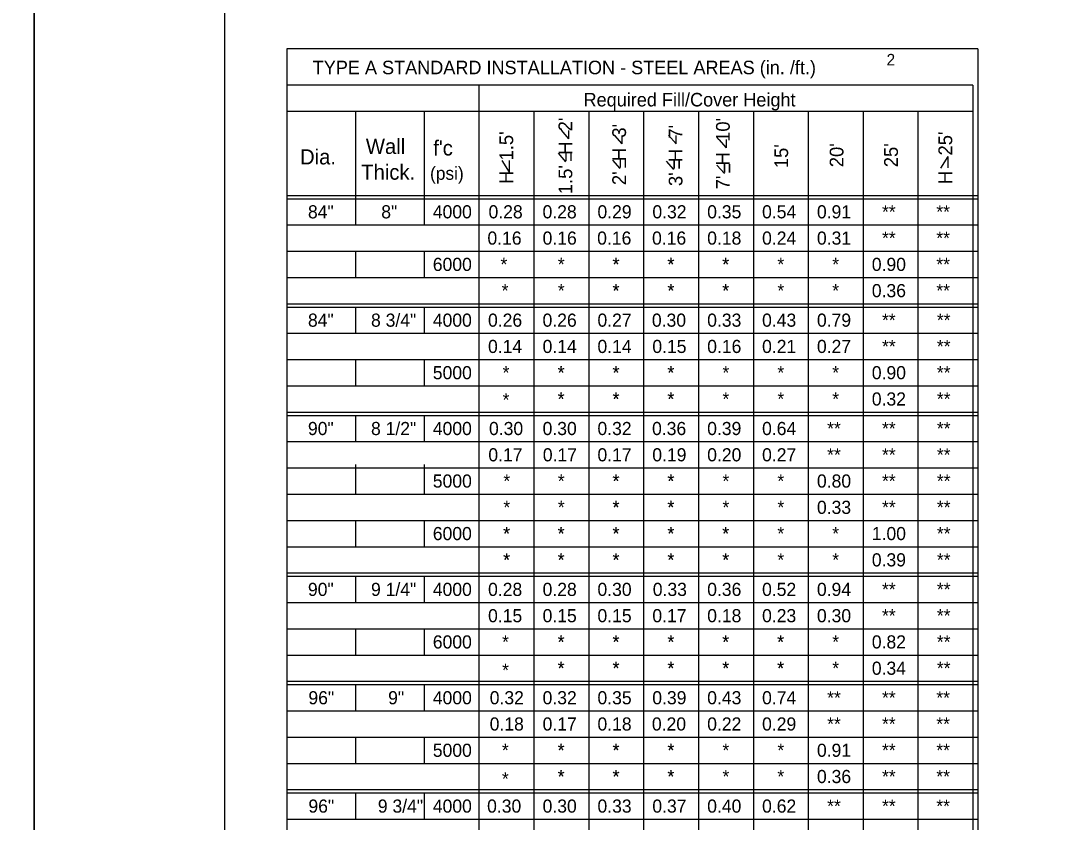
# Model space of a CAD drawing. Extents: x -22562 to -18409, y 3991 to 7171.
# Drawn here: x -20387.7 to -20171.7, y 5937.3 to 6105.3 of the extents above; entities that cross this region are included whole.
import ezdxf

# ---------------------------------------------------------------- set-up
doc = ezdxf.new("R2010")
doc.units = 0
for name, color, linetype in [('1', 7, 'Continuous'), ('2', 7, 'Continuous'), ('3', 7, 'Continuous'), ('4', 7, 'Continuous'), ('PLT-BNDY', 7, 'Continuous')]:
    doc.layers.add(name, color=color, linetype=linetype)

msp = doc.modelspace()

# ---------------------------------------------------------------- linework, layer by layer
at = {"layer": '1'}
for p, q in [((-20272.68, 6080.55), (-20274.24, 6082.32)), ((-20272.68, 6080.55), (-20272.68, 6082.3)), ((-20261.49, 6079.45), (-20263.06, 6081.22)), ((-20261.49, 6079.45), (-20261.49, 6081.21)), ((-20250.2, 6079.51), (-20251.77, 6081.27)), ((-20250.2, 6079.51), (-20250.2, 6081.26)), ((-20239.63, 6078.62), (-20241.19, 6080.38)), ((-20239.63, 6078.62), (-20239.63, 6080.37)), ((-20273.33, 6075.74), (-20274.89, 6077.51)), ((-20193.2, 6076.83), (-20194.77, 6074.41)), ((-20193.2, 6076.83), (-20193.2, 6074.43)), ((-20285.16, 6073.55), (-20286.72, 6075.97)), ((-20285.16, 6073.55), (-20285.16, 6075.96)), ((-20261.95, 6074.31), (-20263.51, 6076.08)), ((-20250.66, 6074.09), (-20252.22, 6075.86)), ((-20240.08, 6073.26), (-20241.65, 6075.02))]:
    msp.add_line(p, q, dxfattribs=at)
at = {"layer": '2'}
for p, q in [((-20344.85, 5788.37), (-20344.85, 6352.37)), ((-20331.85, 6099.37), (-20331.85, 5853.98)), ((-20186.92, 6099.37), (-20331.85, 6099.37)), ((-20186.92, 6099.37), (-20186.92, 5853.98)), ((-20187.96, 6091.8), (-20331.85, 6091.8)), ((-20291.56, 6091.8), (-20291.56, 5853.98)), ((-20187.96, 6091.8), (-20187.96, 5853.98)), ((-20187.96, 6086.29), (-20331.85, 6086.29)), ((-20317.46, 6086.29), (-20317.46, 6062.48)), ((-20303.07, 6086.29), (-20303.07, 6062.48)), ((-20280.05, 6086.29), (-20280.05, 5853.98)), ((-20268.53, 6086.29), (-20268.53, 5853.98)), ((-20257.03, 6086.29), (-20257.03, 5853.98)), ((-20245.51, 6086.29), (-20245.51, 5853.98)), ((-20234, 6086.29), (-20234, 5853.98)), ((-20222.49, 6086.29), (-20222.49, 5853.98)), ((-20210.98, 6086.29), (-20210.98, 5853.98)), ((-20199.47, 6086.29), (-20199.47, 5853.98)), ((-20331.85, 6068.67), (-20186.92, 6068.67)), ((-20331.85, 6067.98), (-20186.92, 6067.98)), ((-20331.85, 6062.48), (-20186.92, 6062.48)), ((-20331.85, 6056.98), (-20186.92, 6056.98)), ((-20317.46, 6056.98), (-20317.46, 6051.47)), ((-20303.07, 6056.98), (-20303.07, 6051.47)), ((-20331.85, 6051.47), (-20186.92, 6051.47)), ((-20331.85, 6045.96), (-20186.92, 6045.96)), ((-20331.85, 6045.96), (-20186.92, 6045.96)), ((-20331.85, 6045.28), (-20186.92, 6045.28)), ((-20317.46, 6045.28), (-20317.46, 6039.77)), ((-20303.07, 6045.28), (-20303.07, 6039.77)), ((-20331.85, 6039.77), (-20186.92, 6039.77)), ((-20331.85, 6034.27), (-20186.92, 6034.27)), ((-20317.46, 6034.27), (-20317.46, 6028.76)), ((-20303.07, 6034.27), (-20303.07, 6028.76)), ((-20331.85, 6028.76), (-20186.92, 6028.76)), ((-20331.85, 6023.26), (-20186.92, 6023.26)), ((-20331.85, 6023.26), (-20186.92, 6023.26)), ((-20331.85, 6022.57), (-20186.92, 6022.57)), ((-20317.46, 6022.57), (-20317.46, 6017.07)), ((-20303.07, 6022.57), (-20303.07, 6017.07)), ((-20331.85, 6017.07), (-20186.92, 6017.07)), ((-20317.46, 6012.25), (-20317.46, 6006.05)), ((-20303.07, 6012.25), (-20303.07, 6006.05)), ((-20331.85, 6011.56), (-20186.92, 6011.56)), ((-20331.85, 6006.05), (-20186.92, 6006.05)), ((-20331.85, 6000.55), (-20186.92, 6000.55)), ((-20317.46, 6000.55), (-20317.46, 5995.04)), ((-20303.07, 6000.55), (-20303.07, 5995.04)), ((-20331.85, 5995.04), (-20186.92, 5995.04)), ((-20331.85, 5989.54), (-20186.92, 5989.54)), ((-20331.85, 5989.54), (-20186.92, 5989.54)), ((-20331.85, 5988.85), (-20186.92, 5988.85)), ((-20317.46, 5988.85), (-20317.46, 5983.35)), ((-20303.07, 5988.85), (-20303.07, 5983.35)), ((-20331.85, 5983.35), (-20186.92, 5983.35)), ((-20331.85, 5977.84), (-20186.92, 5977.84)), ((-20317.46, 5977.84), (-20317.46, 5972.33)), ((-20303.07, 5977.84), (-20303.07, 5972.33)), ((-20331.85, 5972.33), (-20186.92, 5972.33)), ((-20331.85, 5966.83), (-20186.92, 5966.83)), ((-20331.85, 5966.83), (-20186.92, 5966.83)), ((-20331.85, 5966.14), (-20186.92, 5966.14)), ((-20317.46, 5966.14), (-20317.46, 5960.64)), ((-20303.07, 5966.14), (-20303.07, 5960.64)), ((-20331.85, 5960.64), (-20186.92, 5960.64)), ((-20331.85, 5955.13), (-20186.92, 5955.13)), ((-20317.46, 5955.13), (-20317.46, 5949.63)), ((-20303.07, 5955.13), (-20303.07, 5949.63)), ((-20331.85, 5949.63), (-20186.92, 5949.63)), ((-20331.85, 5944.12), (-20186.92, 5944.12)), ((-20331.85, 5944.12), (-20186.92, 5944.12)), ((-20331.85, 5943.43), (-20186.92, 5943.43)), ((-20317.46, 5943.43), (-20317.46, 5937.93)), ((-20303.07, 5943.43), (-20303.07, 5937.93)), ((-20331.85, 5937.93), (-20186.92, 5937.93))]:
    msp.add_line(p, q, dxfattribs=at)
at = {"layer": 'PLT-BNDY'}
for points in [[(-21225.85, 6367.37), (-20384.85, 6367.37), (-20384.85, 5773.37), (-21225.85, 5773.37)], [(-20384.85, 6367.37), (-19543.85, 6367.37), (-19543.85, 5773.37), (-20384.85, 5773.37)]]:
    msp.add_lwpolyline(points, close=True, dxfattribs=at)

# ---------------------------------------------------------------- texts
at = {"layer": '1'}
for s, height, p in [("f'c", 3.172, (-20301.15, 6077.03)), ('Thick.', 3.172, (-20316.25, 6071.96)), ('(psi)', 2.719, (-20301.82, 6071.94)), ('84"', 2.751, (-20327.43, 6063.86)), ('84"', 2.751, (-20327.43, 6041.15)), ('90"', 2.751, (-20327.43, 6018.44)), ('90"', 2.751, (-20327.43, 5984.72)), ('96"', 2.751, (-20327.33, 5962.01)), ('96"', 2.751, (-20327.33, 5939.3))]:
    msp.add_text(s, height=height, dxfattribs=at).set_placement(p)
for s, height, p in [("15'", 2.883, (-20226.71, 6074.38)), ("20'", 2.883, (-20215.1, 6074.58)), ("25'", 2.883, (-20203.68, 6074.58)), ('=', 2.88, (-20271.38, 6075.71)), ('=', 2.88, (-20260, 6074.28)), ('=', 2.88, (-20248.71, 6074.07)), ('=', 2.88, (-20238.14, 6073.23))]:
    msp.add_text(s, height=height, rotation=90, dxfattribs=at).set_placement(p)
at = {"layer": '2'}
for s, height, p in [('2', 2.42, (-20206.06, 6095.91)), ('TYPE A STANDARD INSTALLATION - STEEL AREAS (in. /ft.)', 2.8357, (-20326.43, 6094.07)), ('Required Fill/Cover Height', 2.8357, (-20269.62, 6087.32))]:
    msp.add_text(s, height=height, dxfattribs=at).set_placement(p)
at = {"layer": '3'}
for s, height, p in [('0.28', 2.753, (-20289.55, 6063.86)), ('0.28', 2.753, (-20278.22, 6063.86)), ('0.29', 2.753, (-20266.7, 6063.86)), ('0.32', 2.753, (-20255.18, 6063.86)), ('0.35', 2.753, (-20243.68, 6063.86)), ('0.54', 2.753, (-20232.17, 6063.86)), ('0.91', 2.753, (-20220.66, 6063.86)), ('**', 2.753, (-20207.01, 6063.86)), ('**', 2.751, (-20195.62, 6063.86)), ('0.16', 2.753, (-20289.78, 6058.35)), ('0.16', 2.753, (-20278.21, 6058.35)), ('0.16', 2.753, (-20266.76, 6058.35)), ('0.16', 2.753, (-20255.25, 6058.35)), ('0.18', 2.753, (-20243.68, 6058.35)), ('0.24', 2.753, (-20232.17, 6058.35)), ('0.31', 2.753, (-20220.66, 6058.35)), ('**', 2.753, (-20207.01, 6058.35)), ('**', 2.751, (-20195.62, 6058.35)), ('*', 2.75, (-20287.04, 6052.84)), ('*', 2.75, (-20275.01, 6052.84)), ('*', 2.75, (-20263.56, 6052.84)), ('*', 2.75, (-20263.49, 6052.84)), ('*', 2.75, (-20252.05, 6052.84)), ('*', 2.75, (-20251.98, 6052.84)), ('*', 2.75, (-20240.54, 6052.84)), ('*', 2.75, (-20240.48, 6052.84)), ('*', 2.75, (-20240.48, 6052.84)), ('*', 2.75, (-20228.96, 6052.84)), ('*', 2.75, (-20217.45, 6052.84)), ('0.90', 2.753, (-20209.15, 6052.84)), ('**', 2.751, (-20195.62, 6052.84)), ('*', 2.75, (-20286.8, 6047.34)), ('*', 2.75, (-20275.01, 6047.34)), ('*', 2.75, (-20263.56, 6047.34)), ('*', 2.75, (-20263.49, 6047.34)), ('*', 2.75, (-20252.05, 6047.34)), ('*', 2.75, (-20251.98, 6047.34)), ('*', 2.75, (-20240.54, 6047.34)), ('*', 2.75, (-20240.48, 6047.34)), ('*', 2.75, (-20240.48, 6047.34)), ('*', 2.75, (-20228.96, 6047.34)), ('*', 2.75, (-20217.45, 6047.34)), ('0.36', 2.753, (-20209.15, 6047.34)), ('**', 2.751, (-20195.62, 6047.34)), ('0.26', 2.753, (-20289.66, 6041.15)), ('0.26', 2.753, (-20278.22, 6041.15)), ('0.27', 2.753, (-20266.7, 6041.15)), ('0.30', 2.753, (-20255.28, 6041.15)), ('0.33', 2.753, (-20243.68, 6041.15)), ('0.43', 2.753, (-20232.17, 6041.15)), ('0.79', 2.753, (-20220.66, 6041.15)), ('**', 2.753, (-20207.01, 6041.15)), ('**', 2.753, (-20195.5, 6041.15)), ('0.14', 2.753, (-20289.66, 6035.64)), ('0.14', 2.753, (-20278.21, 6035.64)), ('0.14', 2.753, (-20266.7, 6035.64)), ('0.15', 2.753, (-20255.19, 6035.64)), ('0.16', 2.753, (-20243.68, 6035.64)), ('0.21', 2.753, (-20232.17, 6035.64)), ('0.27', 2.753, (-20220.66, 6035.64)), ('**', 2.753, (-20207.01, 6035.64)), ('**', 2.753, (-20195.5, 6035.64)), ('*', 2.75, (-20286.6, 6030.14)), ('*', 2.75, (-20275.07, 6030.14)), ('*', 2.75, (-20275.01, 6030.14)), ('*', 2.75, (-20275.01, 6030.14)), ('*', 2.75, (-20275.01, 6030.14)), ('*', 2.75, (-20263.56, 6030.14)), ('*', 2.75, (-20263.49, 6030.14)), ('*', 2.75, (-20252.05, 6030.14)), ('*', 2.75, (-20251.98, 6030.14)), ('*', 2.75, (-20240.48, 6030.14)), ('*', 2.75, (-20228.96, 6030.14)), ('*', 2.75, (-20217.45, 6030.14)), ('0.90', 2.753, (-20209.15, 6030.14)), ('**', 2.753, (-20195.5, 6030.14)), ('*', 2.75, (-20286.6, 6024.46)), ('*', 2.75, (-20275.07, 6024.63)), ('*', 2.75, (-20275.01, 6024.63)), ('*', 2.75, (-20275.01, 6024.63)), ('*', 2.75, (-20275.01, 6024.63)), ('*', 2.75, (-20263.56, 6024.63)), ('*', 2.75, (-20263.49, 6024.63)), ('*', 2.75, (-20252.05, 6024.63)), ('*', 2.75, (-20251.98, 6024.63)), ('*', 2.75, (-20240.48, 6024.63)), ('*', 2.75, (-20228.96, 6024.63)), ('*', 2.75, (-20217.45, 6024.63)), ('0.32', 2.753, (-20209.15, 6024.63)), ('**', 2.753, (-20195.5, 6024.63)), ('0.30', 2.753, (-20289.45, 6018.44)), ('0.30', 2.753, (-20278.21, 6018.44)), ('0.32', 2.753, (-20266.7, 6018.44)), ('0.36', 2.753, (-20255.25, 6018.44)), ('0.39', 2.753, (-20243.68, 6018.44)), ('0.64', 2.753, (-20232.17, 6018.44)), ('**', 2.753, (-20218.52, 6018.44)), ('**', 2.753, (-20207.01, 6018.44)), ('**', 2.753, (-20195.5, 6018.44)), ('0.17', 2.753, (-20289.59, 6012.93)), ('0.17', 2.753, (-20278.16, 6012.93)), ('0.17', 2.753, (-20266.7, 6012.93)), ('0.19', 2.753, (-20255.2, 6012.93)), ('0.20', 2.753, (-20243.68, 6012.93)), ('0.27', 2.753, (-20232.17, 6012.93)), ('**', 2.753, (-20218.52, 6012.93)), ('**', 2.753, (-20207.01, 6012.93)), ('**', 2.753, (-20195.5, 6012.93)), ('*', 2.75, (-20286.44, 6007.43)), ('*', 2.75, (-20275.01, 6007.43)), ('*', 2.75, (-20263.56, 6007.43)), ('*', 2.75, (-20263.49, 6007.43)), ('*', 2.75, (-20252.05, 6007.43)), ('*', 2.75, (-20251.98, 6007.43)), ('*', 2.75, (-20240.48, 6007.43)), ('*', 2.75, (-20228.96, 6007.43)), ('0.80', 2.753, (-20220.66, 6007.43)), ('**', 2.753, (-20207.01, 6007.43)), ('**', 2.753, (-20195.5, 6007.43)), ('*', 2.75, (-20286.44, 6001.92)), ('*', 2.75, (-20275.01, 6001.92)), ('*', 2.75, (-20263.56, 6001.92)), ('*', 2.75, (-20263.49, 6001.92)), ('*', 2.75, (-20252.05, 6001.92)), ('*', 2.75, (-20251.98, 6001.92)), ('*', 2.75, (-20240.48, 6001.92)), ('*', 2.75, (-20228.96, 6001.92)), ('0.33', 2.753, (-20220.66, 6001.92)), ('**', 2.753, (-20207.01, 6001.92)), ('**', 2.753, (-20195.5, 6001.92)), ('*', 2.75, (-20286.51, 5996.42)), ('*', 2.75, (-20286.44, 5996.42)), ('*', 2.75, (-20275.07, 5996.42)), ('*', 2.75, (-20275.01, 5996.42)), ('*', 2.75, (-20263.56, 5996.42)), ('*', 2.75, (-20263.49, 5996.42)), ('*', 2.75, (-20252.05, 5996.42)), ('*', 2.75, (-20251.98, 5996.42)), ('*', 2.75, (-20240.54, 5996.42)), ('*', 2.75, (-20240.48, 5996.42)), ('*', 2.75, (-20228.96, 5996.42)), ('*', 2.75, (-20217.45, 5996.42)), ('1.00', 2.753, (-20209.15, 5996.42)), ('**', 2.753, (-20195.5, 5996.42)), ('*', 2.75, (-20286.51, 5990.91)), ('*', 2.75, (-20286.44, 5990.91)), ('*', 2.75, (-20275.07, 5990.91)), ('*', 2.75, (-20275.01, 5990.91)), ('*', 2.75, (-20263.56, 5990.91)), ('*', 2.75, (-20263.49, 5990.91)), ('*', 2.75, (-20252.05, 5990.91)), ('*', 2.75, (-20251.98, 5990.91)), ('*', 2.75, (-20240.54, 5990.91)), ('*', 2.75, (-20240.48, 5990.91)), ('*', 2.75, (-20228.96, 5990.91)), ('*', 2.75, (-20217.45, 5990.91)), ('0.39', 2.753, (-20209.15, 5990.91)), ('**', 2.753, (-20195.5, 5990.91)), ('0.28', 2.753, (-20289.65, 5984.72)), ('0.28', 2.753, (-20278.21, 5984.72)), ('0.30', 2.753, (-20266.7, 5984.72)), ('0.33', 2.753, (-20255.1, 5984.72)), ('0.36', 2.753, (-20243.68, 5984.72)), ('0.52', 2.753, (-20232.17, 5984.72)), ('0.94', 2.753, (-20220.66, 5984.72)), ('**', 2.753, (-20207.01, 5984.72)), ('**', 2.753, (-20195.5, 5984.72)), ('0.15', 2.753, (-20289.65, 5979.21)), ('0.15', 2.753, (-20278.21, 5979.21)), ('0.15', 2.753, (-20266.7, 5979.21)), ('0.17', 2.753, (-20255.19, 5979.21)), ('0.18', 2.753, (-20243.68, 5979.21)), ('0.23', 2.753, (-20232.17, 5979.21)), ('0.30', 2.753, (-20220.66, 5979.21)), ('**', 2.753, (-20207.01, 5979.21)), ('**', 2.753, (-20195.5, 5979.21)), ('*', 2.75, (-20286.7, 5973.71)), ('*', 2.75, (-20275.07, 5973.71)), ('*', 2.75, (-20275.01, 5973.71)), ('*', 2.75, (-20263.56, 5973.71)), ('*', 2.75, (-20263.49, 5973.71)), ('*', 2.75, (-20263.49, 5973.71)), ('*', 2.75, (-20263.49, 5973.71)), ('*', 2.75, (-20263.49, 5973.71)), ('*', 2.75, (-20252.05, 5973.71)), ('*', 2.75, (-20251.98, 5973.71)), ('*', 2.75, (-20251.98, 5973.71)), ('*', 2.75, (-20251.98, 5973.71)), ('*', 2.75, (-20251.98, 5973.71)), ('*', 2.75, (-20240.54, 5973.71)), ('*', 2.75, (-20240.48, 5973.71)), ('*', 2.75, (-20229.03, 5973.71)), ('*', 2.75, (-20228.96, 5973.71)), ('*', 2.75, (-20217.45, 5973.71)), ('0.82', 2.753, (-20209.15, 5973.71)), ('**', 2.753, (-20195.5, 5973.71)), ('*', 2.75, (-20275.07, 5968.2)), ('*', 2.75, (-20275.01, 5968.2)), ('*', 2.75, (-20263.56, 5968.2)), ('*', 2.75, (-20263.49, 5968.2)), ('*', 2.75, (-20263.49, 5968.2)), ('*', 2.75, (-20263.49, 5968.2)), ('*', 2.75, (-20263.49, 5968.2)), ('*', 2.75, (-20252.05, 5968.2)), ('*', 2.75, (-20251.98, 5968.2)), ('*', 2.75, (-20251.98, 5968.2)), ('*', 2.75, (-20251.98, 5968.2)), ('*', 2.75, (-20251.98, 5968.2)), ('*', 2.75, (-20240.54, 5968.2)), ('*', 2.75, (-20240.48, 5968.2)), ('*', 2.75, (-20229.03, 5968.2)), ('*', 2.75, (-20228.96, 5968.2)), ('*', 2.75, (-20217.45, 5968.2)), ('0.34', 2.753, (-20209.15, 5968.2)), ('**', 2.753, (-20195.5, 5968.2)), ('*', 2.75, (-20286.7, 5967.79)), ('0.32', 2.753, (-20289.3, 5962.01)), ('0.32', 2.753, (-20278.21, 5962.01)), ('0.35', 2.753, (-20266.7, 5962.01)), ('0.39', 2.753, (-20255.2, 5962.01)), ('0.43', 2.753, (-20243.68, 5962.01)), ('0.74', 2.753, (-20232.17, 5962.01)), ('**', 2.753, (-20218.52, 5962.01)), ('**', 2.753, (-20207.01, 5962.01)), ('**', 2.751, (-20195.62, 5962.01)), ('0.18', 2.753, (-20289.31, 5956.51)), ('0.17', 2.753, (-20278.21, 5956.51)), ('0.18', 2.753, (-20266.7, 5956.51)), ('0.20', 2.753, (-20255.28, 5956.51)), ('0.22', 2.753, (-20243.68, 5956.51)), ('0.29', 2.753, (-20232.17, 5956.51)), ('**', 2.753, (-20218.52, 5956.51)), ('**', 2.753, (-20207.01, 5956.51)), ('**', 2.751, (-20195.62, 5956.51)), ('*', 2.75, (-20286.74, 5951)), ('*', 2.75, (-20275.07, 5951)), ('*', 2.75, (-20275.01, 5951)), ('*', 2.75, (-20263.56, 5951)), ('*', 2.75, (-20263.49, 5951)), ('*', 2.75, (-20252.05, 5951)), ('*', 2.75, (-20251.98, 5951)), ('*', 2.75, (-20240.48, 5951)), ('*', 2.75, (-20228.96, 5951)), ('0.91', 2.753, (-20220.66, 5951)), ('**', 2.753, (-20207.01, 5951)), ('**', 2.751, (-20195.62, 5951)), ('*', 2.75, (-20286.74, 5945.02)), ('*', 2.75, (-20275.07, 5945.5)), ('*', 2.75, (-20275.01, 5945.5)), ('*', 2.75, (-20263.56, 5945.5)), ('*', 2.75, (-20263.49, 5945.5)), ('*', 2.75, (-20252.05, 5945.5)), ('*', 2.75, (-20251.98, 5945.5)), ('*', 2.75, (-20240.48, 5945.5)), ('*', 2.75, (-20228.96, 5945.5)), ('0.36', 2.753, (-20220.66, 5945.5)), ('**', 2.753, (-20207.01, 5945.5)), ('**', 2.751, (-20195.62, 5945.5)), ('0.30', 2.753, (-20289.85, 5939.3)), ('0.30', 2.753, (-20278.21, 5939.3)), ('0.33', 2.753, (-20266.7, 5939.3)), ('0.37', 2.753, (-20255.19, 5939.3)), ('0.40', 2.753, (-20243.68, 5939.3)), ('0.62', 2.753, (-20232.17, 5939.3)), ('**', 2.753, (-20218.52, 5939.3)), ('**', 2.753, (-20207.01, 5939.3)), ('**', 2.751, (-20195.62, 5939.3))]:
    msp.add_text(s, height=height, dxfattribs=at).set_placement(p)
at = {"layer": '4'}
for s, height, p in [("1.5'  H  2'", 2.8834, (-20271.99, 6068.93)), ("2'  H  3'", 2.883, (-20260.71, 6070.83)), ("3'  H  7'", 2.883, (-20248.87, 6070.62)), ("7'  H  10'", 2.883, (-20238.95, 6069.94)), ("H  1.5'", 2.883, (-20284.38, 6071.07)), ("H   25'", 2.883, (-20192.29, 6071.04))]:
    msp.add_text(s, height=height, rotation=90, dxfattribs=at).set_placement(p)
for s, height, p in [('Wall', 3.172, (-20315.28, 6077.36)), ('Dia.', 3.172, (-20329.09, 6075.16)), ('8"', 2.753, (-20312.05, 6063.86)), ('4000', 2.753, (-20301.24, 6063.86)), ('6000', 2.753, (-20301.24, 6052.84)), ('8 3/4"', 2.751, (-20314.2, 6041.15)), ('4000', 2.753, (-20301.24, 6041.15)), ('5000', 2.753, (-20301.24, 6030.14)), ('8 1/2"', 2.751, (-20314.2, 6018.44)), ('4000', 2.753, (-20301.24, 6018.44)), ('5000', 2.753, (-20301.24, 6007.43)), ('6000', 2.753, (-20301.24, 5996.42)), ('9 1/4"', 2.751, (-20314.2, 5984.72)), ('4000', 2.753, (-20301.24, 5984.72)), ('6000', 2.753, (-20301.24, 5973.71)), ('9"', 2.753, (-20310.61, 5962.01)), ('4000', 2.753, (-20301.24, 5962.01)), ('5000', 2.753, (-20301.24, 5951)), ('9 3/4"', 2.751, (-20312.77, 5939.3)), ('4000', 2.753, (-20301.24, 5939.3))]:
    msp.add_text(s, height=height, dxfattribs=at).set_placement(p)

doc.saveas('drawing.dxf')
